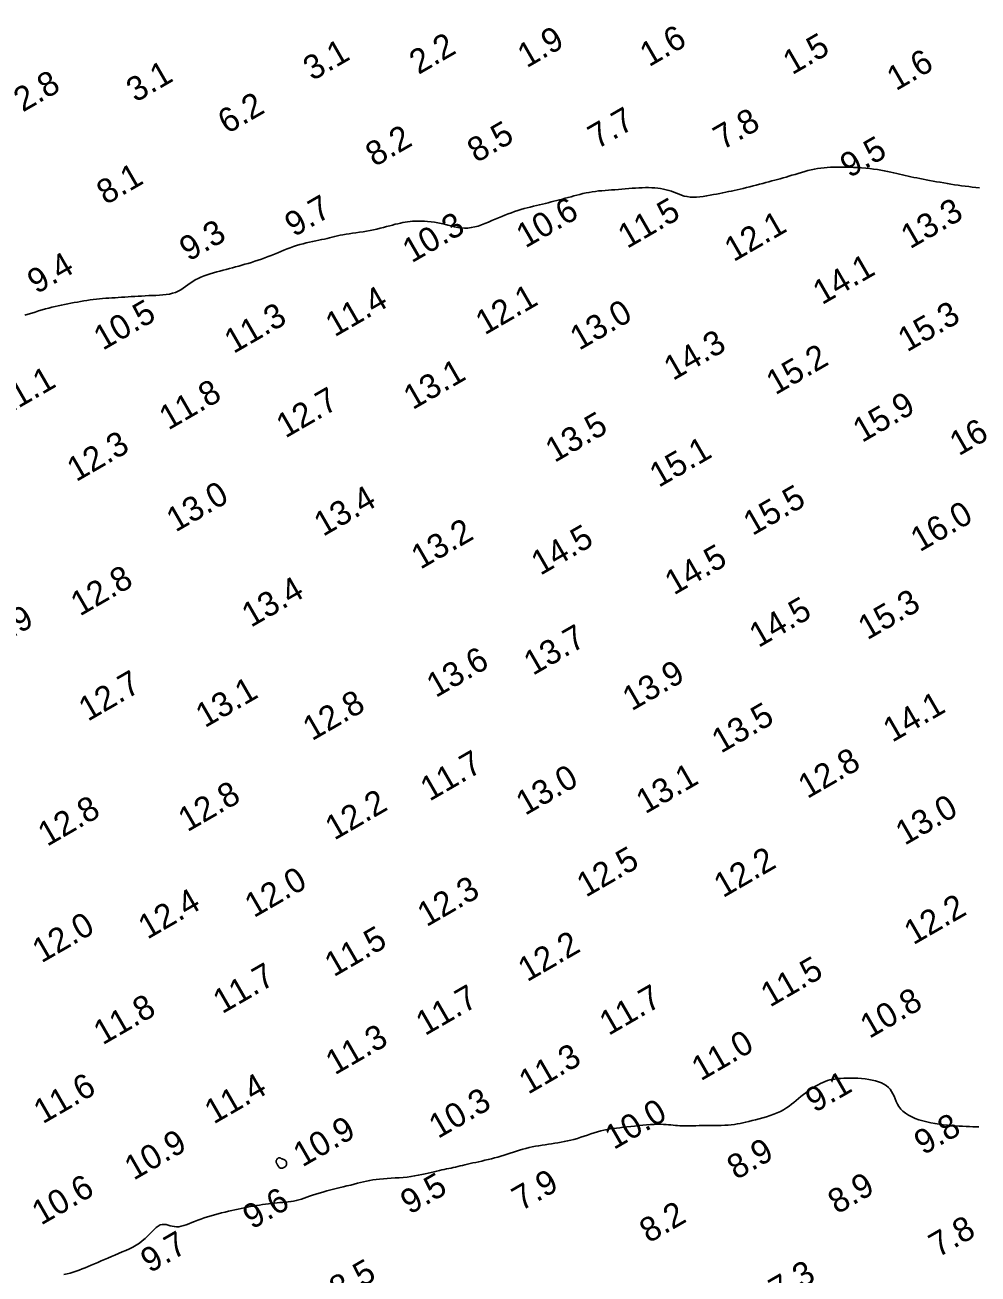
# Model space of a CAD drawing. Extents: x 3024098 to 3056816, y 418252 to 509144.
# Drawn here: x 3028323.9 to 3028519.6, y 419911.3 to 420167.7 of the extents above; entities that cross this region are included whole.
import ezdxf

# ---------------------------------------------------------------- set-up
doc = ezdxf.new("R2010")
doc.units = 0
doc.layers.add('V-CHAN-CONT-EL10', color=7, linetype='Continuous')
doc.layers.add('V-TOPO-SOUN-0911', color=7, linetype='Continuous')

msp = doc.modelspace()

# ---------------------------------------------------------------- linework, layer by layer
at = {"layer": 'V-CHAN-CONT-EL10'}
for points in [[(3028323.84, 420108.09), (3028324.56, 420108.3), (3028325.27, 420108.52), (3028325.98, 420108.74), (3028326.68, 420108.96), (3028327.38, 420109.17), (3028328.06, 420109.37), (3028328.74, 420109.56), (3028329.4, 420109.73), (3028330.06, 420109.88), (3028330.72, 420110.03), (3028331.37, 420110.17), (3028332.02, 420110.3), (3028332.67, 420110.42), (3028333.32, 420110.55), (3028333.97, 420110.67), (3028334.63, 420110.79), (3028335.28, 420110.91), (3028335.94, 420111.02), (3028336.59, 420111.12), (3028337.24, 420111.22), (3028337.89, 420111.31), (3028338.54, 420111.39), (3028339.18, 420111.45), (3028339.81, 420111.51), (3028340.45, 420111.56), (3028341.09, 420111.6), (3028341.73, 420111.65), (3028342.37, 420111.68), (3028343.02, 420111.72), (3028343.68, 420111.76), (3028344.35, 420111.8), (3028345.03, 420111.85), (3028345.71, 420111.9), (3028346.41, 420111.94), (3028347.12, 420111.99), (3028347.83, 420112.03), (3028348.55, 420112.07), (3028349.28, 420112.1), (3028350.02, 420112.13), (3028350.75, 420112.16), (3028351.48, 420112.2), (3028352.2, 420112.25), (3028352.89, 420112.33), (3028353.56, 420112.44), (3028354.2, 420112.58), (3028354.8, 420112.78), (3028355.35, 420113.02), (3028355.88, 420113.31), (3028356.37, 420113.62), (3028356.85, 420113.97), (3028357.33, 420114.32), (3028357.82, 420114.67), (3028358.32, 420115.02), (3028358.85, 420115.34), (3028359.42, 420115.64), (3028360.01, 420115.91), (3028360.64, 420116.15), (3028361.28, 420116.38), (3028361.93, 420116.59), (3028362.6, 420116.78), (3028363.26, 420116.97), (3028363.92, 420117.14), (3028364.57, 420117.31), (3028365.21, 420117.48), (3028365.85, 420117.65), (3028366.48, 420117.82), (3028367.12, 420117.99), (3028367.76, 420118.17), (3028368.4, 420118.35), (3028369.05, 420118.54), (3028369.72, 420118.73), (3028370.39, 420118.94), (3028371.07, 420119.16), (3028371.75, 420119.38), (3028372.43, 420119.62), (3028373.11, 420119.86), (3028373.79, 420120.11), (3028374.46, 420120.37), (3028375.11, 420120.63), (3028375.77, 420120.9), (3028376.41, 420121.17), (3028377.05, 420121.44), (3028377.7, 420121.7), (3028378.34, 420121.95), (3028378.99, 420122.18), (3028379.64, 420122.4), (3028380.31, 420122.59), (3028380.97, 420122.77), (3028381.64, 420122.93), (3028382.3, 420123.08), (3028382.95, 420123.21), (3028383.59, 420123.34), (3028384.2, 420123.47), (3028384.79, 420123.6), (3028385.35, 420123.73), (3028385.9, 420123.86), (3028386.43, 420124), (3028386.95, 420124.13), (3028387.48, 420124.26), (3028388.02, 420124.38), (3028388.58, 420124.5), (3028389.17, 420124.62), (3028389.8, 420124.72), (3028390.46, 420124.82), (3028391.14, 420124.92), (3028391.85, 420125.02), (3028392.56, 420125.12), (3028393.29, 420125.23), (3028394.02, 420125.35), (3028394.74, 420125.48), (3028395.45, 420125.62), (3028396.15, 420125.78), (3028396.83, 420125.94), (3028397.5, 420126.11), (3028398.15, 420126.28), (3028398.77, 420126.44), (3028399.36, 420126.6), (3028399.92, 420126.75), (3028400.46, 420126.88), (3028400.96, 420127), (3028401.46, 420127.1), (3028401.95, 420127.19), (3028402.44, 420127.26), (3028402.95, 420127.32), (3028403.47, 420127.36), (3028404.03, 420127.38), (3028404.62, 420127.39), (3028405.25, 420127.38), (3028405.9, 420127.36), (3028406.57, 420127.31), (3028407.26, 420127.24), (3028407.96, 420127.16), (3028408.66, 420127.05), (3028409.36, 420126.91), (3028410.05, 420126.75), (3028410.74, 420126.58), (3028411.42, 420126.41), (3028412.1, 420126.25), (3028412.78, 420126.11), (3028413.46, 420126.02), (3028414.14, 420125.97), (3028414.83, 420125.98), (3028415.53, 420126.06), (3028416.23, 420126.21), (3028416.93, 420126.4), (3028417.64, 420126.64), (3028418.34, 420126.91), (3028419.04, 420127.2), (3028419.74, 420127.51), (3028420.43, 420127.8), (3028421.11, 420128.09), (3028421.78, 420128.37), (3028422.45, 420128.64), (3028423.11, 420128.89), (3028423.77, 420129.13), (3028424.42, 420129.36), (3028425.07, 420129.57), (3028425.72, 420129.77), (3028426.36, 420129.96), (3028427.01, 420130.13), (3028427.65, 420130.29), (3028428.28, 420130.45), (3028428.91, 420130.6), (3028429.53, 420130.75), (3028430.14, 420130.89), (3028430.75, 420131.04), (3028431.34, 420131.18), (3028431.93, 420131.33), (3028432.51, 420131.48), (3028433.09, 420131.63), (3028433.67, 420131.79), (3028434.25, 420131.94), (3028434.83, 420132.1), (3028435.42, 420132.26), (3028436.02, 420132.42), (3028436.62, 420132.59), (3028437.23, 420132.74), (3028437.85, 420132.9), (3028438.47, 420133.04), (3028439.1, 420133.18), (3028439.73, 420133.3), (3028440.38, 420133.41), (3028441.02, 420133.51), (3028441.68, 420133.59), (3028442.34, 420133.65), (3028443, 420133.71), (3028443.68, 420133.77), (3028444.35, 420133.82), (3028445.04, 420133.86), (3028445.73, 420133.92), (3028446.44, 420133.97), (3028447.14, 420134.03), (3028447.85, 420134.09), (3028448.55, 420134.14), (3028449.25, 420134.19), (3028449.94, 420134.23), (3028450.63, 420134.26), (3028451.3, 420134.28), (3028451.95, 420134.28), (3028452.59, 420134.26), (3028453.22, 420134.22), (3028453.82, 420134.17), (3028454.42, 420134.09), (3028454.99, 420133.98), (3028455.55, 420133.85), (3028456.1, 420133.7), (3028456.62, 420133.52), (3028457.15, 420133.32), (3028457.66, 420133.12), (3028458.19, 420132.92), (3028458.72, 420132.73), (3028459.27, 420132.56), (3028459.84, 420132.43), (3028460.45, 420132.35), (3028461.09, 420132.32), (3028461.76, 420132.33), (3028462.45, 420132.39), (3028463.16, 420132.47), (3028463.86, 420132.58), (3028464.57, 420132.7), (3028465.25, 420132.84), (3028465.92, 420132.97), (3028466.56, 420133.09), (3028467.18, 420133.22), (3028467.78, 420133.33), (3028468.37, 420133.45), (3028468.95, 420133.57), (3028469.54, 420133.69), (3028470.14, 420133.83), (3028470.75, 420133.97), (3028471.39, 420134.12), (3028472.05, 420134.28), (3028472.72, 420134.45), (3028473.39, 420134.62), (3028474.06, 420134.8), (3028474.73, 420134.98), (3028475.39, 420135.15), (3028476.03, 420135.32), (3028476.65, 420135.48), (3028477.25, 420135.64), (3028477.84, 420135.79), (3028478.42, 420135.95), (3028478.99, 420136.11), (3028479.58, 420136.27), (3028480.17, 420136.44), (3028480.77, 420136.62), (3028481.39, 420136.81), (3028482.03, 420137), (3028482.68, 420137.2), (3028483.33, 420137.4), (3028484, 420137.59), (3028484.67, 420137.77), (3028485.33, 420137.93), (3028486, 420138.07), (3028486.65, 420138.19), (3028487.31, 420138.29), (3028487.97, 420138.36), (3028488.64, 420138.42), (3028489.33, 420138.46), (3028490.03, 420138.49), (3028490.76, 420138.5), (3028491.53, 420138.5), (3028492.32, 420138.49), (3028493.15, 420138.47), (3028493.99, 420138.44), (3028494.84, 420138.4), (3028495.69, 420138.34), (3028496.54, 420138.27), (3028497.36, 420138.19), (3028498.16, 420138.1), (3028498.92, 420137.98), (3028499.64, 420137.86), (3028500.34, 420137.73), (3028501.01, 420137.59), (3028501.66, 420137.45), (3028502.28, 420137.3), (3028502.89, 420137.16), (3028503.49, 420137.02), (3028504.08, 420136.89), (3028504.66, 420136.76), (3028505.25, 420136.63), (3028505.83, 420136.51), (3028506.43, 420136.39), (3028507.03, 420136.27), (3028507.66, 420136.14), (3028508.3, 420136.02), (3028508.97, 420135.89), (3028509.66, 420135.76), (3028510.37, 420135.63), (3028511.09, 420135.5), (3028511.82, 420135.37), (3028512.56, 420135.24), (3028513.3, 420135.11), (3028514.04, 420134.99), (3028514.77, 420134.88), (3028515.5, 420134.77), (3028516.23, 420134.67), (3028516.96, 420134.57), (3028517.69, 420134.48), (3028518.42, 420134.39), (3028519.16, 420134.3), (3028519.9, 420134.23)], [(3028519.79, 419941.48), (3028519.15, 419941.49), (3028518.5, 419941.5), (3028517.83, 419941.52), (3028517.15, 419941.55), (3028516.44, 419941.58), (3028515.7, 419941.62), (3028514.93, 419941.67), (3028514.13, 419941.73), (3028513.31, 419941.8), (3028512.47, 419941.89), (3028511.62, 419942), (3028510.77, 419942.13), (3028509.93, 419942.29), (3028509.09, 419942.47), (3028508.27, 419942.69), (3028507.47, 419942.93), (3028506.7, 419943.21), (3028505.98, 419943.52), (3028505.31, 419943.87), (3028504.7, 419944.25), (3028504.17, 419944.67), (3028503.71, 419945.13), (3028503.33, 419945.62), (3028503.03, 419946.14), (3028502.78, 419946.67), (3028502.55, 419947.21), (3028502.34, 419947.74), (3028502.11, 419948.26), (3028501.86, 419948.74), (3028501.56, 419949.19), (3028501.19, 419949.58), (3028500.76, 419949.93), (3028500.28, 419950.23), (3028499.74, 419950.5), (3028499.15, 419950.72), (3028498.52, 419950.91), (3028497.85, 419951.06), (3028497.15, 419951.19), (3028496.43, 419951.3), (3028495.69, 419951.38), (3028494.94, 419951.43), (3028494.19, 419951.47), (3028493.45, 419951.48), (3028492.73, 419951.48), (3028492.04, 419951.46), (3028491.39, 419951.42), (3028490.78, 419951.36), (3028490.22, 419951.29), (3028489.68, 419951.2), (3028489.17, 419951.09), (3028488.68, 419950.95), (3028488.2, 419950.79), (3028487.72, 419950.6), (3028487.24, 419950.38), (3028486.75, 419950.12), (3028486.25, 419949.83), (3028485.74, 419949.52), (3028485.23, 419949.19), (3028484.73, 419948.83), (3028484.23, 419948.46), (3028483.73, 419948.08), (3028483.24, 419947.69), (3028482.76, 419947.29), (3028482.28, 419946.89), (3028481.8, 419946.49), (3028481.31, 419946.1), (3028480.79, 419945.71), (3028480.25, 419945.34), (3028479.67, 419944.98), (3028479.04, 419944.65), (3028478.36, 419944.34), (3028477.64, 419944.05), (3028476.9, 419943.79), (3028476.14, 419943.54), (3028475.37, 419943.31), (3028474.62, 419943.1), (3028473.88, 419942.91), (3028473.18, 419942.74), (3028472.53, 419942.57), (3028471.91, 419942.43), (3028471.31, 419942.29), (3028470.73, 419942.17), (3028470.14, 419942.07), (3028469.55, 419941.98), (3028468.93, 419941.9), (3028468.27, 419941.84), (3028467.57, 419941.8), (3028466.83, 419941.77), (3028466.08, 419941.75), (3028465.3, 419941.73), (3028464.53, 419941.73), (3028463.76, 419941.72), (3028463.02, 419941.72), (3028462.31, 419941.72), (3028461.65, 419941.71), (3028461.02, 419941.7), (3028460.43, 419941.69), (3028459.88, 419941.69), (3028459.35, 419941.68), (3028458.84, 419941.69), (3028458.36, 419941.7), (3028457.89, 419941.73), (3028457.44, 419941.76), (3028456.98, 419941.81), (3028456.52, 419941.85), (3028456.04, 419941.9), (3028455.54, 419941.94), (3028455, 419941.98), (3028454.42, 419941.99), (3028453.77, 419941.99), (3028453.08, 419941.97), (3028452.33, 419941.93), (3028451.54, 419941.87), (3028450.73, 419941.8), (3028449.9, 419941.72), (3028449.08, 419941.63), (3028448.27, 419941.54), (3028447.49, 419941.46), (3028446.75, 419941.38), (3028446.04, 419941.3), (3028445.36, 419941.22), (3028444.69, 419941.13), (3028444.04, 419941.03), (3028443.4, 419940.92), (3028442.76, 419940.78), (3028442.1, 419940.62), (3028441.44, 419940.44), (3028440.76, 419940.23), (3028440.07, 419940.01), (3028439.38, 419939.78), (3028438.69, 419939.55), (3028438, 419939.32), (3028437.31, 419939.1), (3028436.62, 419938.9), (3028435.95, 419938.73), (3028435.29, 419938.57), (3028434.63, 419938.43), (3028433.98, 419938.31), (3028433.33, 419938.2), (3028432.68, 419938.1), (3028432.03, 419938), (3028431.38, 419937.9), (3028430.72, 419937.8), (3028430.06, 419937.7), (3028429.39, 419937.59), (3028428.73, 419937.47), (3028428.06, 419937.34), (3028427.4, 419937.21), (3028426.74, 419937.05), (3028426.09, 419936.89), (3028425.45, 419936.71), (3028424.81, 419936.51), (3028424.17, 419936.3), (3028423.54, 419936.09), (3028422.91, 419935.88), (3028422.27, 419935.67), (3028421.63, 419935.46), (3028420.98, 419935.27), (3028420.32, 419935.08), (3028419.66, 419934.91), (3028419, 419934.75), (3028418.34, 419934.6), (3028417.69, 419934.45), (3028417.06, 419934.32), (3028416.44, 419934.18), (3028415.85, 419934.05), (3028415.28, 419933.92), (3028414.74, 419933.8), (3028414.22, 419933.68), (3028413.72, 419933.56), (3028413.24, 419933.44), (3028412.76, 419933.33), (3028412.3, 419933.22), (3028411.84, 419933.11), (3028411.38, 419933.01), (3028410.93, 419932.92), (3028410.46, 419932.82), (3028409.98, 419932.72), (3028409.49, 419932.62), (3028408.98, 419932.51), (3028408.45, 419932.39), (3028407.89, 419932.26), (3028407.3, 419932.12), (3028406.68, 419931.98), (3028406.03, 419931.83), (3028405.35, 419931.68), (3028404.64, 419931.53), (3028403.9, 419931.4), (3028403.14, 419931.27), (3028402.36, 419931.17), (3028401.55, 419931.09), (3028400.73, 419931.02), (3028399.9, 419930.97), (3028399.08, 419930.92), (3028398.27, 419930.87), (3028397.47, 419930.82), (3028396.71, 419930.76), (3028395.98, 419930.69), (3028395.3, 419930.59), (3028394.66, 419930.48), (3028394.03, 419930.35), (3028393.41, 419930.21), (3028392.79, 419930.06), (3028392.15, 419929.89), (3028391.48, 419929.71), (3028390.77, 419929.53), (3028390, 419929.34), (3028389.2, 419929.14), (3028388.36, 419928.93), (3028387.52, 419928.73), (3028386.67, 419928.52), (3028385.84, 419928.3), (3028385.04, 419928.08), (3028384.28, 419927.86), (3028383.58, 419927.64), (3028382.92, 419927.42), (3028382.31, 419927.21), (3028381.73, 419927), (3028381.18, 419926.81), (3028380.64, 419926.63), (3028380.11, 419926.47), (3028379.58, 419926.34), (3028379.04, 419926.23), (3028378.5, 419926.14), (3028377.94, 419926.07), (3028377.38, 419926.01), (3028376.82, 419925.96), (3028376.24, 419925.92), (3028375.66, 419925.87), (3028375.07, 419925.82), (3028374.47, 419925.76), (3028373.87, 419925.68), (3028373.26, 419925.6), (3028372.65, 419925.52), (3028372.03, 419925.42), (3028371.41, 419925.32), (3028370.79, 419925.21), (3028370.16, 419925.09), (3028369.54, 419924.97), (3028368.91, 419924.85), (3028368.27, 419924.72), (3028367.63, 419924.58), (3028366.98, 419924.44), (3028366.32, 419924.29), (3028365.64, 419924.13), (3028364.95, 419923.96), (3028364.25, 419923.79), (3028363.53, 419923.6), (3028362.81, 419923.41), (3028362.09, 419923.21), (3028361.37, 419923), (3028360.67, 419922.78), (3028359.99, 419922.55), (3028359.34, 419922.32), (3028358.71, 419922.07), (3028358.11, 419921.83), (3028357.54, 419921.59), (3028357, 419921.38), (3028356.48, 419921.2), (3028355.98, 419921.06), (3028355.49, 419920.97), (3028355.02, 419920.94), (3028354.56, 419920.98), (3028354.12, 419921.07), (3028353.69, 419921.18), (3028353.26, 419921.29), (3028352.85, 419921.39), (3028352.44, 419921.44), (3028352.03, 419921.42), (3028351.63, 419921.32), (3028351.23, 419921.1), (3028350.83, 419920.8), (3028350.42, 419920.42), (3028349.99, 419919.98), (3028349.54, 419919.51), (3028349.06, 419919.01), (3028348.54, 419918.52), (3028347.97, 419918.04), (3028347.36, 419917.6), (3028346.71, 419917.19), (3028346.02, 419916.8), (3028345.31, 419916.44), (3028344.57, 419916.1), (3028343.83, 419915.78), (3028343.08, 419915.46), (3028342.34, 419915.15), (3028341.61, 419914.84), (3028340.89, 419914.54), (3028340.18, 419914.24), (3028339.49, 419913.94), (3028338.81, 419913.65), (3028338.14, 419913.36), (3028337.49, 419913.09), (3028336.85, 419912.82), (3028336.22, 419912.56), (3028335.6, 419912.31), (3028334.98, 419912.07)], [(3028334.98, 419912.07), (3028334.37, 419911.85), (3028333.76, 419911.64), (3028333.14, 419911.45), (3028332.51, 419911.28), (3028331.87, 419911.13)]]:
    msp.add_lwpolyline(points, dxfattribs=at)
msp.add_lwpolyline([(3028377.5, 419933.5), (3028377.56, 419933.64), (3028377.59, 419933.79), (3028377.6, 419933.94), (3028377.6, 419934.09), (3028377.57, 419934.23), (3028377.52, 419934.36), (3028377.46, 419934.47), (3028377.39, 419934.57), (3028377.3, 419934.64), (3028377.2, 419934.7), (3028377.1, 419934.75), (3028376.99, 419934.79), (3028376.89, 419934.82), (3028376.8, 419934.84), (3028376.71, 419934.87), (3028376.63, 419934.9), (3028376.57, 419934.92), (3028376.51, 419934.95), (3028376.46, 419934.98), (3028376.42, 419935.01), (3028376.37, 419935.04), (3028376.33, 419935.06), (3028376.28, 419935.08), (3028376.22, 419935.1), (3028376.17, 419935.11), (3028376.1, 419935.11), (3028376.04, 419935.11), (3028375.98, 419935.1), (3028375.91, 419935.08), (3028375.84, 419935.04), (3028375.78, 419935), (3028375.72, 419934.94), (3028375.66, 419934.87), (3028375.6, 419934.79), (3028375.56, 419934.7), (3028375.52, 419934.61), (3028375.48, 419934.53), (3028375.46, 419934.44), (3028375.45, 419934.36), (3028375.45, 419934.28), (3028375.46, 419934.21), (3028375.48, 419934.14), (3028375.51, 419934.08), (3028375.55, 419934.01), (3028375.59, 419933.93), (3028375.64, 419933.85), (3028375.69, 419933.76), (3028375.74, 419933.66), (3028375.8, 419933.56), (3028375.86, 419933.45), (3028375.93, 419933.34), (3028376.01, 419933.24), (3028376.1, 419933.15), (3028376.21, 419933.08), (3028376.33, 419933.02), (3028376.46, 419932.99), (3028376.61, 419932.98), (3028376.76, 419932.99), (3028376.91, 419933.03), (3028377.06, 419933.09), (3028377.2, 419933.16), (3028377.32, 419933.26), (3028377.42, 419933.37)], close=True, dxfattribs=at)

# ---------------------------------------------------------------- texts
at = {"layer": 'V-TOPO-SOUN-0911'}
for s, p in [('1.9', (3028426.9, 420158.74)), ('1.6', (3028452.03, 420158.97)), ('3.1', (3028382.89, 420156.1)), ('2.2', (3028404.69, 420157.39)), ('1.5', (3028481.42, 420157.33)), ('1.6', (3028502.75, 420154.05)), ('3.1', (3028346.57, 420151.67)), ('2.8', (3028323.42, 420149.68)), ('6.2', (3028365.38, 420145.19)), ('7.7', (3028441.37, 420142.1)), ('7.8', (3028467.12, 420141.91)), ('8.2', (3028395.7, 420138.46)), ('8.5', (3028416.59, 420139.28)), ('9.5', (3028493.16, 420136.17)), ('8.1', (3028340.47, 420130.64)), ('9.7', (3028379.1, 420124.06)), ('10.6 ', (3028426.64, 420121.76)), ('11.5 ', (3028447.53, 420121.66)), ('13.3 ', (3028505.64, 420121.59)), ('10.3 ', (3028403.28, 420118.71)), ('12.1 ', (3028469.4, 420118.95)), ('9.3', (3028357.48, 420119.04)), ('9.4', (3028326.24, 420112.35)), ('14.1 ', (3028487.55, 420110.12)), ('11.4 ', (3028387.47, 420103.52)), ('12.1 ', (3028418.29, 420103.92)), ('10.5 ', (3028339.85, 420100.76)), ('11.3 ', (3028366.7, 420100.1)), ('13.0 ', (3028437.68, 420100.76)), ('15.3 ', (3028505.02, 420100.43)), ('14.3 ', (3028456.95, 420094.56)), ('15.2 ', (3028477.98, 420091.61)), ('11.1 ', (3028319.3, 420087.06)), ('13.1 ', (3028403.49, 420088.57)), ('11.8 ', (3028353.31, 420084.39)), ('12.7 ', (3028377.36, 420082.75)), ('15.9 ', (3028495.77, 420081.83)), ('16.2 ', (3028515.65, 420079.11)), ('13.5 ', (3028432.63, 420077.73)), ('12.3 ', (3028334.38, 420073.79)), ('15.1 ', (3028454.02, 420072.62)), ('13.0 ', (3028354.8, 420063.45)), ('13.4 ', (3028385.1, 420062.57)), ('15.5 ', (3028473.28, 420062.73)), ('16.0 ', (3028507.63, 420059.39)), ('13.2 ', (3028405.08, 420055.81)), ('14.5 ', (3028429.71, 420054.57)), ('14.5 ', (3028457.14, 420050.53)), ('12.8 ', (3028335.14, 420046.2)), ('13.4 ', (3028370.27, 420043.9)), ('15.3 ', (3028496.85, 420041.31)), ('12.9 ', (3028314.76, 420038.06)), ('14.5 ', (3028474.5, 420039.74)), ('13.7 ', (3028428.18, 420034.03)), ('13.6 ', (3028408.23, 420029.47)), ('13.9 ', (3028448.46, 420026.74)), ('12.7 ', (3028336.78, 420024.61)), ('13.1 ', (3028360.81, 420023.28)), ('12.8 ', (3028382.81, 420020.61)), ('13.5 ', (3028466.79, 420018.05)), ('14.1 ', (3028501.98, 420020.3)), ('11.7 ', (3028406.95, 420008.21)), ('12.8 ', (3028484.54, 420008.73)), ('13.0 ', (3028426.59, 420005.29)), ('13.1 ', (3028451.26, 420005.6)), ('12.8 ', (3028357.22, 420001.91)), ('12.2 ', (3028387.4, 420000.2)), ('12.8 ', (3028328.41, 419998.92)), ('13.0 ', (3028504.54, 419999.15)), ('12.5 ', (3028439.06, 419988.49)), ('12.2 ', (3028467.22, 419988.39)), ('12.0 ', (3028370.88, 419984.29)), ('12.3 ', (3028406.33, 419982.42)), ('12.4 ', (3028349.01, 419979.86)), ('12.2 ', (3028506.3, 419978.71)), ('12.0 ', (3028327.25, 419975)), ('11.5 ', (3028387.29, 419972.15)), ('12.2 ', (3028427, 419971.13)), ('11.7 ', (3028364.37, 419964.57)), ('11.5 ', (3028476.86, 419965.92)), ('11.7 ', (3028406.03, 419960.08)), ('11.7 ', (3028443.73, 419960.11)), ('10.8 ', (3028497.27, 419959.49)), ('11.8 ', (3028339.83, 419958.17)), ('11.3 ', (3028387.5, 419952.01)), ('11.0 ', (3028462.65, 419950.79)), ('11.3 ', (3028427.2, 419948.04)), ('11.6 ', (3028327.52, 419941.97)), ('11.4 ', (3028362.63, 419941.93)), ('9.1', (3028486.04, 419944.28)), ('10.3 ', (3028408.69, 419938.95)), ('10.0 ', (3028444.8, 419936.68)), ('10.9 ', (3028380.84, 419933.11)), ('9.8', (3028508.36, 419935.58)), ('10.9 ', (3028346.19, 419930.39)), ('8.9', (3028469.94, 419930.49)), ('10.6 ', (3028327.16, 419921.17)), ('9.5', (3028402.87, 419923.37)), ('7.9', (3028425.75, 419924.09)), ('8.9', (3028490.65, 419923.44)), ('9.6', (3028370.5, 419920.33)), ('8.2', (3028451.97, 419917.5)), ('7.8', (3028511.38, 419914.55)), ('9.7', (3028349.51, 419911.36)), ('8.5', (3028388.27, 419905.65)), ('7.3', (3028478.51, 419905.39))]:
    msp.add_text(s, height=5, rotation=30, dxfattribs=at).set_placement(p)

doc.saveas('drawing.dxf')
